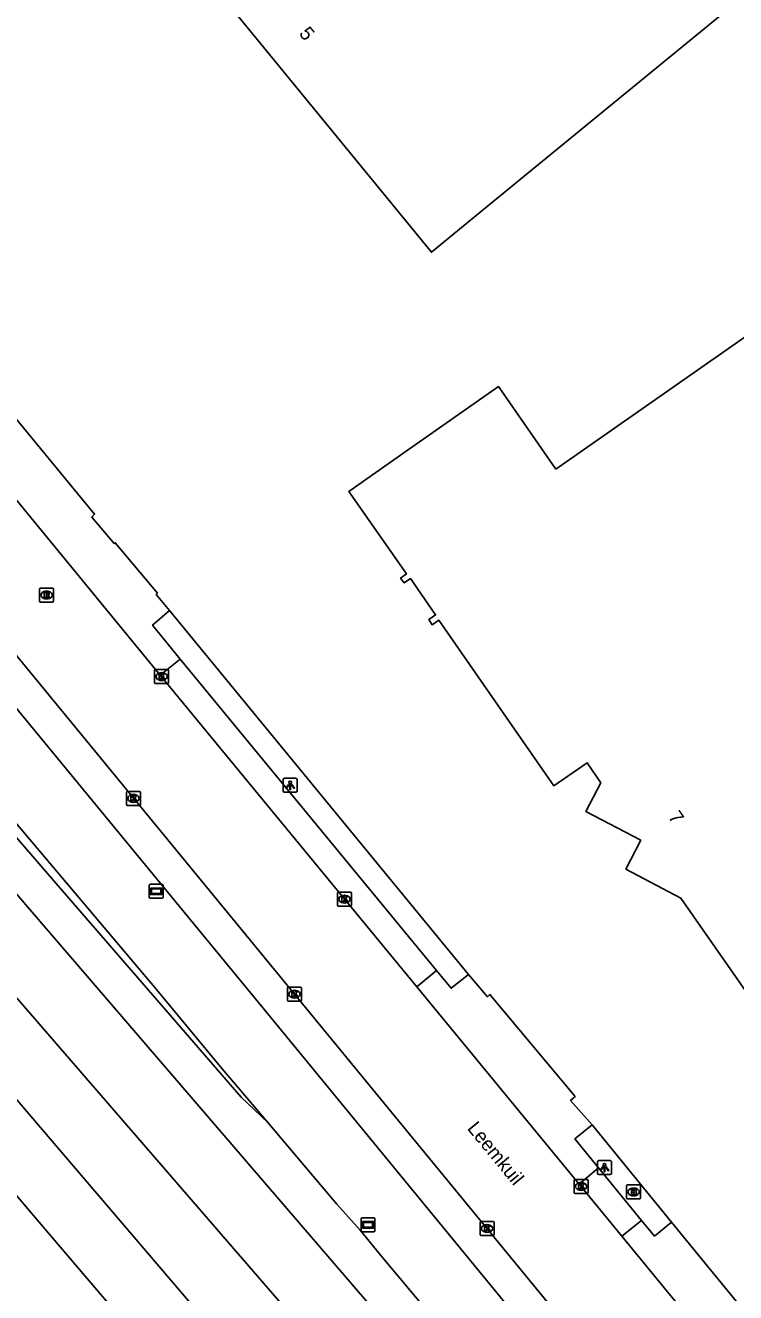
# Model space of a CAD drawing. Extents: x 156651 to 158072, y 387631 to 388990.
# Drawn here: x 156993.6 to 157044.3, y 388035.6 to 388126 of the extents above; entities that cross this region are included whole.
import ezdxf

# ---------------------------------------------------------------- set-up
doc = ezdxf.new("R2010")
doc.units = 0
for name, color, linetype in [('IMGEO_Berm_groen', 7, 'Continuous'), ('IMGEO_Brandkraan', 7, 'Continuous'), ('IMGEO_Grasland_overig', 7, 'Continuous'), ('IMGEO_Groenvoorziening', 7, 'Continuous'), ('IMGEO_Kolk', 7, 'Continuous'), ('IMGEO_Lichtpunt', 7, 'Continuous'), ('IMGEO_Muur', 7, 'Continuous'), ('IMGEO_Openbare_ruimte_label', 7, 'Continuous'), ('IMGEO_Pand', 7, 'Continuous'), ('IMGEO_Pand_nummerreeks', 7, 'Continuous'), ('IMGEO_Parkeervlak_open', 7, 'Continuous'), ('IMGEO_Rijbaan_lokaal_gesloten', 7, 'Continuous'), ('IMGEO_Rioolput', 7, 'Continuous'), ('IMGEO_Spoor', 7, 'Continuous'), ('IMGEO_Spoorbaan_halfverhard', 7, 'Continuous'), ('IMGEO_Verklikker', 7, 'Continuous'), ('IMGEO_Voetpad_open', 7, 'Continuous')]:
    doc.layers.add(name, color=color, linetype=linetype)

msp = doc.modelspace()

# ---------------------------------------------------------------- linework, layer by layer
at = {"layer": 'IMGEO_Berm_groen'}
for points in [[(156884.553, 388200.49), (156886.404, 388196.476), (156888.178, 388194.608), (156891.399, 388190.784), (156894.533, 388186.892), (156900.926, 388179.065), (156905.729, 388173.299), (156910.538, 388167.48), (156920.203, 388155.732), (156923.432, 388151.842), (156933.092, 388140.181), (156937.906, 388134.372), (156942.722, 388128.504), (156944.225, 388126.72), (156950.711, 388119.018), (156952.34, 388117.123), (156958.864, 388109.39), (156962.089, 388105.53), (157002.807, 388057.385), (157007.62, 388051.585), (157010.871, 388047.739)], [(157010.871, 388047.739), (157015.806, 388041.931), (157017.476, 388040.057), (157019.054, 388038.118), (157022.285, 388034.28), (157028.842, 388026.615), (157033.784, 388020.889), (157037.446, 388016.646), (157051.628, 388000.142), (157063.382, 387986.462), (157068.291, 387980.715), (157073.234, 387974.976), (157074.901, 387973.077), (157079.775, 387967.323), (157084.733, 387961.541), (157088.003, 387957.733), (157094.578, 387950.09), (157097.859, 387946.262), (157101.164, 387942.415)]]:
    msp.add_lwpolyline(points, dxfattribs=at)
at = {"layer": 'IMGEO_Brandkraan'}
for p, q in [((157036.486, 388042.368), (157036.486, 388043.22)), ((157036.561, 388043.294), (157037.413, 388043.294)), ((157036.997, 388042.514), (157036.972, 388042.514)), ((157036.974, 388043.074), (157036.999, 388043.074)), ((157037.487, 388043.22), (157037.487, 388042.368)), ((157037.413, 388042.294), (157036.561, 388042.294))]:
    msp.add_line(p, q, dxfattribs=at)
for points in [[(157036.486, 388042.368), (157036.486, 388043.22)], [(157036.561, 388043.294), (157037.413, 388043.294)], [(157036.834, 388042.994), (157036.834, 388042.594), (157037.047, 388042.594)], [(157037.065, 388042.994), (157036.834, 388042.994)], [(157037.013, 388042.913), (157036.959, 388042.913), (157036.959, 388042.837)], [(157036.959, 388042.837), (157037.012, 388042.837)], [(157037.021, 388042.761), (157036.959, 388042.761), (157036.959, 388042.68)], [(157036.959, 388042.68), (157037.021, 388042.68)], [(157037.487, 388043.22), (157037.487, 388042.368)], [(157037.413, 388042.294), (157036.561, 388042.294)]]:
    msp.add_lwpolyline(points, dxfattribs=at)
for centre, radius, start, end in [((157036.563, 388043.218), 0.0765, 91.55205, 178.44795), ((157036.563, 388043.218), 0.0765, 91.55205, 178.44795), ((157037.014, 388042.875), 0.0379, 267.82845, 90.93552), ((157037.022, 388042.72), 0.0404, 269.87594, 90.50774), ((157037.053, 388042.845), 0.251, 268.66757, 293.53466), ((157037.069, 388042.849), 0.145, 59.4692, 91.53667), ((157037.094, 388042.896), 0.0922, 285.51372, 58.15012), ((157037.099, 388042.704), 0.105, 301.31148, 78.98903), ((157037.411, 388043.218), 0.0765, 1.55205, 88.44795), ((157037.411, 388043.218), 0.0765, 1.55205, 88.44795), ((157036.563, 388042.37), 0.0765, 181.55205, 268.44795), ((157036.563, 388042.37), 0.0765, 181.55205, 268.44795), ((157037.411, 388042.37), 0.0765, 271.55205, 358.44795), ((157037.411, 388042.37), 0.0765, 271.55205, 358.44795)]:
    msp.add_arc(centre, radius, start, end, dxfattribs=at)
for centre, major_axis, ratio, start_param, end_param in [((157036.973, 388042.794), (-0.387, 0.002), 0.722429, 4.712389, 7.853982), ((157036.998, 388042.794), (-0.39, 0.002), 0.717154, 1.570796, 4.712389)]:
    msp.add_ellipse(centre, major_axis=major_axis, ratio=ratio, start_param=start_param, end_param=end_param, dxfattribs=at)
at = {"layer": 'IMGEO_Grasland_overig'}
msp.add_lwpolyline([(157010.871, 388047.739), (157008.978, 388049.557), (156995.6, 388064.978), (156967.711, 388097.26), (156942.697, 388126.718), (156897.934, 388180.367), (156883.204, 388198.755)], dxfattribs=at)
at = {"layer": 'IMGEO_Groenvoorziening'}
for points in [[(157025.194, 388058.307), (157003.851, 388084.28)], [(157039.706, 388040.637), (157034.035, 388047.576)]]:
    msp.add_lwpolyline(points, dxfattribs=at)
at = {"layer": 'IMGEO_Kolk'}
for p, q in [((157002.79, 388079.134), (157002.79, 388079.986)), ((157002.865, 388080.06), (157003.717, 388080.06)), ((157003.278, 388079.84), (157003.303, 388079.84)), ((157003.791, 388079.986), (157003.791, 388079.134)), ((157003.717, 388079.06), (157002.865, 388079.06)), ((157003.301, 388079.28), (157003.276, 388079.28)), ((157000.778, 388070.442), (157000.778, 388071.294)), ((157000.853, 388071.368), (157001.705, 388071.368)), ((157001.289, 388070.588), (157001.264, 388070.588)), ((157001.266, 388071.148), (157001.291, 388071.148)), ((157001.779, 388071.294), (157001.779, 388070.442)), ((157001.705, 388070.368), (157000.853, 388070.368)), ((157015.922, 388064.182), (157016.774, 388064.182)), ((157015.847, 388063.256), (157015.847, 388064.108)), ((157016.358, 388063.402), (157016.333, 388063.402)), ((157016.335, 388063.962), (157016.36, 388063.962)), ((157016.848, 388064.108), (157016.848, 388063.256)), ((157016.774, 388063.182), (157015.922, 388063.182)), ((157012.273, 388056.475), (157012.273, 388057.327)), ((157012.348, 388057.401), (157013.2, 388057.401)), ((157012.761, 388057.181), (157012.786, 388057.181)), ((157013.274, 388057.327), (157013.274, 388056.475)), ((157013.2, 388056.401), (157012.348, 388056.401)), ((157012.784, 388056.621), (157012.759, 388056.621)), ((157032.738, 388042.764), (157032.738, 388043.616)), ((157032.813, 388043.69), (157033.665, 388043.69)), ((157033.226, 388043.47), (157033.251, 388043.47)), ((157033.739, 388043.616), (157033.739, 388042.764)), ((157033.665, 388042.69), (157032.813, 388042.69)), ((157033.249, 388042.91), (157033.224, 388042.91)), ((157026.1, 388040.685), (157026.952, 388040.685)), ((157026.025, 388039.759), (157026.025, 388040.611)), ((157026.536, 388039.905), (157026.511, 388039.905)), ((157026.513, 388040.465), (157026.538, 388040.465)), ((157027.026, 388040.611), (157027.026, 388039.759)), ((157026.952, 388039.685), (157026.1, 388039.685))]:
    msp.add_line(p, q, dxfattribs=at)
for points in [[(157002.79, 388079.134), (157002.79, 388079.986)], [(157002.865, 388080.06), (157003.717, 388080.06)], [(157003.111, 388079.76), (157003.234, 388079.76), (157003.234, 388079.609), (157003.364, 388079.76), (157003.528, 388079.76), (157003.382, 388079.609), (157003.535, 388079.36), (157003.383, 388079.36), (157003.298, 388079.524), (157003.234, 388079.457), (157003.234, 388079.36), (157003.111, 388079.36), (157003.111, 388079.76)], [(157003.791, 388079.986), (157003.791, 388079.134)], [(157003.717, 388079.06), (157002.865, 388079.06)], [(157000.778, 388070.442), (157000.778, 388071.294)], [(157000.853, 388071.368), (157001.705, 388071.368)], [(157001.099, 388071.068), (157001.222, 388071.068), (157001.222, 388070.917), (157001.352, 388071.068), (157001.516, 388071.068), (157001.37, 388070.917), (157001.523, 388070.668), (157001.371, 388070.668), (157001.286, 388070.832), (157001.222, 388070.765), (157001.222, 388070.668), (157001.099, 388070.668), (157001.099, 388071.068)], [(157001.779, 388071.294), (157001.779, 388070.442)], [(157001.705, 388070.368), (157000.853, 388070.368)], [(157015.922, 388064.182), (157016.774, 388064.182)], [(157015.847, 388063.256), (157015.847, 388064.108)], [(157016.168, 388063.882), (157016.291, 388063.882), (157016.291, 388063.731), (157016.421, 388063.882), (157016.585, 388063.882), (157016.439, 388063.731), (157016.592, 388063.482), (157016.44, 388063.482), (157016.355, 388063.646), (157016.291, 388063.579), (157016.291, 388063.482), (157016.168, 388063.482), (157016.168, 388063.882)], [(157016.848, 388064.108), (157016.848, 388063.256)], [(157016.774, 388063.182), (157015.922, 388063.182)], [(157012.273, 388056.475), (157012.273, 388057.327)], [(157012.348, 388057.401), (157013.2, 388057.401)], [(157012.594, 388057.101), (157012.717, 388057.101), (157012.717, 388056.95), (157012.847, 388057.101), (157013.011, 388057.101), (157012.865, 388056.95), (157013.018, 388056.701), (157012.866, 388056.701), (157012.781, 388056.865), (157012.717, 388056.798), (157012.717, 388056.701), (157012.594, 388056.701), (157012.594, 388057.101)], [(157013.274, 388057.327), (157013.274, 388056.475)], [(157013.2, 388056.401), (157012.348, 388056.401)], [(157032.738, 388042.764), (157032.738, 388043.616)], [(157032.813, 388043.69), (157033.665, 388043.69)], [(157033.059, 388043.39), (157033.182, 388043.39), (157033.182, 388043.239), (157033.312, 388043.39), (157033.476, 388043.39), (157033.33, 388043.239), (157033.483, 388042.99), (157033.331, 388042.99), (157033.246, 388043.154), (157033.182, 388043.087), (157033.182, 388042.99), (157033.059, 388042.99), (157033.059, 388043.39)], [(157033.739, 388043.616), (157033.739, 388042.764)], [(157033.665, 388042.69), (157032.813, 388042.69)], [(157026.1, 388040.685), (157026.952, 388040.685)], [(157026.025, 388039.759), (157026.025, 388040.611)], [(157026.346, 388040.385), (157026.469, 388040.385), (157026.469, 388040.234), (157026.599, 388040.385), (157026.763, 388040.385), (157026.617, 388040.234), (157026.77, 388039.985), (157026.618, 388039.985), (157026.533, 388040.149), (157026.469, 388040.082), (157026.469, 388039.985), (157026.346, 388039.985), (157026.346, 388040.385)], [(157027.026, 388040.611), (157027.026, 388039.759)], [(157026.952, 388039.685), (157026.1, 388039.685)]]:
    msp.add_lwpolyline(points, dxfattribs=at)
for centre, start, end in [((157002.867, 388079.984), 91.55205, 178.44795), ((157002.867, 388079.984), 91.55205, 178.44795), ((157003.715, 388079.984), 1.55205, 88.44795), ((157003.715, 388079.984), 1.55205, 88.44795), ((157002.867, 388079.136), 181.55205, 268.44795), ((157002.867, 388079.136), 181.55205, 268.44795), ((157003.715, 388079.136), 271.55205, 358.44795), ((157003.715, 388079.136), 271.55205, 358.44795), ((157000.855, 388071.292), 91.55205, 178.44795), ((157000.855, 388071.292), 91.55205, 178.44795), ((157001.703, 388071.292), 1.55205, 88.44795), ((157001.703, 388071.292), 1.55205, 88.44795), ((157000.855, 388070.444), 181.55205, 268.44795), ((157000.855, 388070.444), 181.55205, 268.44795), ((157001.703, 388070.444), 271.55205, 358.44795), ((157001.703, 388070.444), 271.55205, 358.44795), ((157015.924, 388064.106), 91.55205, 178.44795), ((157015.924, 388064.106), 91.55205, 178.44795), ((157016.772, 388064.106), 1.55205, 88.44795), ((157016.772, 388064.106), 1.55205, 88.44795), ((157015.924, 388063.258), 181.55205, 268.44795), ((157015.924, 388063.258), 181.55205, 268.44795), ((157016.772, 388063.258), 271.55205, 358.44795), ((157016.772, 388063.258), 271.55205, 358.44795), ((157012.35, 388057.325), 91.55205, 178.44795), ((157012.35, 388057.325), 91.55205, 178.44795), ((157013.198, 388057.325), 1.55205, 88.44795), ((157013.198, 388057.325), 1.55205, 88.44795), ((157012.35, 388056.477), 181.55205, 268.44795), ((157012.35, 388056.477), 181.55205, 268.44795), ((157013.198, 388056.477), 271.55205, 358.44795), ((157013.198, 388056.477), 271.55205, 358.44795), ((157032.815, 388043.614), 91.55205, 178.44795), ((157032.815, 388043.614), 91.55205, 178.44795), ((157033.663, 388043.614), 1.55205, 88.44795), ((157033.663, 388043.614), 1.55205, 88.44795), ((157032.815, 388042.766), 181.55205, 268.44795), ((157032.815, 388042.766), 181.55205, 268.44795), ((157033.663, 388042.766), 271.55205, 358.44795), ((157033.663, 388042.766), 271.55205, 358.44795), ((157026.102, 388040.609), 91.55205, 178.44795), ((157026.102, 388040.609), 91.55205, 178.44795), ((157026.95, 388040.609), 1.55205, 88.44795), ((157026.95, 388040.609), 1.55205, 88.44795), ((157026.102, 388039.761), 181.55205, 268.44795), ((157026.102, 388039.761), 181.55205, 268.44795), ((157026.95, 388039.761), 271.55205, 358.44795), ((157026.95, 388039.761), 271.55205, 358.44795)]:
    msp.add_arc(centre, 0.0765, start, end, dxfattribs=at)
for centre, major_axis, ratio, start_param, end_param in [((157003.277, 388079.56), (-0.387, 0.002), 0.722429, 4.712389, 7.853982), ((157003.302, 388079.56), (-0.39, 0.002), 0.717154, 1.570796, 4.712389), ((157001.265, 388070.868), (-0.387, 0.002), 0.722429, 4.712389, 7.853982), ((157001.29, 388070.868), (-0.39, 0.002), 0.717154, 1.570796, 4.712389), ((157016.334, 388063.682), (-0.387, 0.002), 0.722429, 4.712389, 7.853982), ((157016.359, 388063.682), (-0.39, 0.002), 0.717154, 1.570796, 4.712389), ((157012.76, 388056.901), (-0.387, 0.002), 0.722429, 4.712389, 7.853982), ((157012.785, 388056.901), (-0.39, 0.002), 0.717154, 1.570796, 4.712389), ((157033.225, 388043.19), (-0.387, 0.002), 0.722429, 4.712389, 7.853982), ((157033.25, 388043.19), (-0.39, 0.002), 0.717154, 1.570796, 4.712389), ((157026.512, 388040.185), (-0.387, 0.002), 0.722429, 4.712389, 7.853982), ((157026.537, 388040.185), (-0.39, 0.002), 0.717154, 1.570796, 4.712389)]:
    msp.add_ellipse(centre, major_axis=major_axis, ratio=ratio, start_param=start_param, end_param=end_param, dxfattribs=at)
at = {"layer": 'IMGEO_Lichtpunt'}
for p, q in [((157012.874, 388072.302), (157012.066, 388072.302)), ((157012.874, 388072.302), (157012.066, 388072.302)), ((157011.972, 388072.207), (157011.972, 388071.4)), ((157011.972, 388072.207), (157011.972, 388071.4)), ((157012.968, 388071.4), (157012.968, 388072.207)), ((157012.968, 388071.4), (157012.968, 388072.207)), ((157012.066, 388071.306), (157012.874, 388071.306)), ((157012.066, 388071.306), (157012.874, 388071.306)), ((157034.41, 388044.934), (157034.41, 388044.127)), ((157034.41, 388044.934), (157034.41, 388044.127)), ((157035.312, 388045.029), (157034.504, 388045.029)), ((157035.312, 388045.029), (157034.504, 388045.029)), ((157035.406, 388044.127), (157035.406, 388044.934)), ((157035.406, 388044.127), (157035.406, 388044.934)), ((157034.504, 388044.033), (157035.312, 388044.033)), ((157034.504, 388044.033), (157035.312, 388044.033))]:
    msp.add_line(p, q, dxfattribs=at)
for points in [[(157012.346, 388071.871), (157012.385, 388071.843), (157012.197, 388071.581), (157012.159, 388071.608), (157012.346, 388071.871)], [(157012.448, 388071.823), (157012.495, 388071.823), (157012.495, 388071.501), (157012.448, 388071.501), (157012.448, 388071.823)], [(157012.558, 388071.843), (157012.596, 388071.87), (157012.783, 388071.608), (157012.744, 388071.58), (157012.558, 388071.843)], [(157034.784, 388044.598), (157034.823, 388044.57), (157034.635, 388044.308), (157034.597, 388044.335), (157034.784, 388044.598)], [(157034.886, 388044.55), (157034.933, 388044.55), (157034.933, 388044.228), (157034.886, 388044.228), (157034.886, 388044.55)], [(157034.996, 388044.57), (157035.034, 388044.597), (157035.221, 388044.335), (157035.182, 388044.307), (157034.996, 388044.57)]]:
    msp.add_lwpolyline(points, dxfattribs=at)
for centre in [(157012.471, 388072.005), (157034.909, 388044.732)]:
    msp.add_circle(centre, 0.0994, dxfattribs=at)
for centre, start, end in [((157012.066, 388072.207), 90, 180), ((157012.066, 388072.207), 90, 180), ((157012.874, 388072.207), 0, 90), ((157012.874, 388072.207), 0, 90), ((157012.066, 388071.4), 180, 270), ((157012.066, 388071.4), 180, 270), ((157012.874, 388071.4), 270, 0), ((157012.874, 388071.4), 270, 360), ((157034.504, 388044.934), 90, 180), ((157034.504, 388044.934), 90, 180), ((157035.312, 388044.934), 0, 90), ((157035.312, 388044.934), 0, 90), ((157034.504, 388044.127), 180, 270), ((157034.504, 388044.127), 180, 270), ((157035.312, 388044.127), 270, 0), ((157035.312, 388044.127), 270, 360)]:
    msp.add_arc(centre, 0.0946, start, end, dxfattribs=at)
at = {"layer": 'IMGEO_Muur'}
msp.add_lwpolyline([(156944.225, 388126.72), (156950.711, 388119.018), (156952.34, 388117.123), (156958.864, 388109.39), (156962.089, 388105.53), (157002.807, 388057.385), (157007.62, 388051.585), (157010.871, 388047.739), (157015.806, 388041.931), (157017.476, 388040.057), (157019.054, 388038.118), (157022.285, 388034.28), (157028.842, 388026.615)], dxfattribs=at)
at = {"layer": 'IMGEO_Pand'}
for points in [[(157003.798, 388132.734), (157006.566, 388129.355), (157022.554, 388109.836), (157026.423, 388113.005), (157063.154, 388143.086), (157040.027, 388171.28), (157003.328, 388141.2), (157000, 388138.473), (156999.46, 388138.03), (157000, 388137.371), (157003.798, 388132.734)], [(157057.843, 388038.702), (157061.943, 388041.565), (157140.444, 388096.391), (157105.652, 388146.193), (157031.446, 388094.362), (157027.334, 388100.255), (157020.743, 388095.634), (157016.648, 388092.763), (157020.768, 388086.889), (157020.351, 388086.577), (157020.607, 388086.255), (157021.07, 388086.552), (157022.852, 388083.953), (157022.377, 388083.628), (157022.6, 388083.259), (157023.075, 388083.589), (157031.286, 388071.77), (157033.675, 388073.418), (157034.64, 388071.979), (157033.567, 388069.945), (157037.502, 388067.883), (157036.435, 388065.83), (157040.372, 388063.762), (157057.843, 388038.702)]]:
    msp.add_lwpolyline(points, dxfattribs=at)
at = {"layer": 'IMGEO_Parkeervlak_open'}
msp.add_lwpolyline([(157082.395, 387968.454), (157010.543, 388055.913), (156935.425, 388147.089)], dxfattribs=at)
at = {"layer": 'IMGEO_Rijbaan_lokaal_gesloten'}
for points in [[(156939.424, 388146.146), (156949.39, 388133.888), (156975.736, 388101.937), (157076.143, 387979.783), (157086.65, 387967.254)], [(157003.194, 388079.652), (156988.601, 388097.391)], [(157021.524, 388057.416), (157003.194, 388079.652)], [(157033.095, 388043.357), (157021.524, 388057.416)], [(157036.155, 388039.64), (157033.095, 388043.357)], [(157043.772, 388030.36), (157036.155, 388039.64)]]:
    msp.add_lwpolyline(points, dxfattribs=at)
at = {"layer": 'IMGEO_Rioolput'}
for p, q in [((156994.652, 388085.876), (156995.504, 388085.876)), ((156994.577, 388084.95), (156994.577, 388085.802)), ((156995.088, 388085.096), (156995.063, 388085.096)), ((156995.065, 388085.656), (156995.09, 388085.656)), ((156995.578, 388085.802), (156995.578, 388084.95)), ((156995.504, 388084.876), (156994.652, 388084.876))]:
    msp.add_line(p, q, dxfattribs=at)
for points in [[(156994.652, 388085.876), (156995.504, 388085.876)], [(156994.577, 388084.95), (156994.577, 388085.802)], [(156995.166, 388085.574), (156994.914, 388085.576), (156994.914, 388085.176)], [(156994.914, 388085.176), (156995.038, 388085.176), (156995.038, 388085.338), (156995.049, 388085.338)], [(156995.092, 388085.495), (156995.038, 388085.495), (156995.038, 388085.414)], [(156995.038, 388085.414), (156995.09, 388085.414)], [(156995.096, 388085.309), (156995.167, 388085.176), (156995.307, 388085.176), (156995.242, 388085.302)], [(156995.578, 388085.802), (156995.578, 388084.95)], [(156995.504, 388084.876), (156994.652, 388084.876)]]:
    msp.add_lwpolyline(points, dxfattribs=at)
for centre, radius, start, end in [((156994.654, 388085.8), 0.0765, 91.55205, 178.44795), ((156994.654, 388085.8), 0.0765, 91.55205, 178.44795), ((156995.502, 388085.8), 0.0765, 1.55205, 88.44795), ((156995.502, 388085.8), 0.0765, 1.55205, 88.44795), ((156995.048, 388085.285), 0.0533, 26.02933, 88.69889), ((156995.074, 388085.603), 0.19, 274.7715, 282.96867), ((156995.098, 388085.399), 0.0964, 77.00612, 93.18647), ((156995.112, 388085.456), 0.0378, 276.66336, 79.67722), ((156995.165, 388085.464), 0.109, 350.36119, 89.41601), ((156995.163, 388085.464), 0.112, 277.58423, 350.98172), ((156995.147, 388085.249), 0.108, 29.51342, 73.79051), ((156994.654, 388084.952), 0.0765, 181.55205, 268.44795), ((156994.654, 388084.952), 0.0765, 181.55205, 268.44795), ((156995.502, 388084.952), 0.0765, 271.55205, 358.44795), ((156995.502, 388084.952), 0.0765, 271.55205, 358.44795)]:
    msp.add_arc(centre, radius, start, end, dxfattribs=at)
for centre, major_axis, ratio, start_param, end_param in [((156995.064, 388085.376), (-0.387, 0.002), 0.722429, 4.712389, 7.853982), ((156995.089, 388085.376), (-0.39, 0.002), 0.717154, 1.570796, 4.712389)]:
    msp.add_ellipse(centre, major_axis=major_axis, ratio=ratio, start_param=start_param, end_param=end_param, dxfattribs=at)
at = {"layer": 'IMGEO_Spoor'}
for points in [[(156872.422, 388201.343), (156882.919, 388187.987), (156900.381, 388166.18), (156921.457, 388140.635), (156943.252, 388114.607), (156960.211, 388094.663), (156986.26, 388064.316), (157082.584, 387953.12), (157127.585, 387900.649), (157147.691, 387876.906), (157152.061, 387871.615)], [(156869.112, 388198.606), (156881.132, 388183.363), (156896.988, 388163.695), (156934.031, 388118.813), (156947.895, 388102.263), (156968.651, 388077.779), (157013.933, 388024.808), (157050.907, 387981.407), (157095.657, 387928.292), (157129.461, 387887.97), (157178.378, 387828.835), (157215.755, 387783.487)], [(156865.308, 388195.462), (156870.022, 388189.509), (156887.814, 388167.443), (156909.51, 388141.178), (156951.276, 388091.519), (156994.8, 388040.336), (157047.715, 387978.302), (157077.25, 387943.427), (157106.481, 387908.588), (157145.615, 387861.584), (157233.331, 387755.475), (157295.4, 387680.676)]]:
    msp.add_lwpolyline(points, dxfattribs=at)
at = {"layer": 'IMGEO_Spoorbaan_halfverhard'}
msp.add_lwpolyline([(157157.305, 387872.588), (157123.947, 387911.695), (157068.122, 387976.848), (157042.808, 388006.065), (156962.414, 388099.504), (156929.103, 388138.77), (156911.81, 388159.683), (156885.921, 388191.403), (156881.34, 388197.231)], dxfattribs=at)
at = {"layer": 'IMGEO_Verklikker'}
for p, q in [((157002.405, 388063.844), (157002.405, 388064.644)), ((157002.405, 388064.644), (157002.405, 388063.844)), ((157002.505, 388064.744), (157003.295, 388064.744)), ((157003.295, 388064.744), (157002.505, 388064.744)), ((157003.395, 388064.644), (157003.395, 388063.844)), ((157003.395, 388063.844), (157003.395, 388064.644)), ((157003.295, 388063.744), (157002.505, 388063.744)), ((157002.505, 388063.744), (157003.295, 388063.744)), ((157017.532, 388040.042), (157017.532, 388040.842)), ((157017.532, 388040.842), (157017.532, 388040.042)), ((157017.632, 388040.942), (157018.422, 388040.942)), ((157018.422, 388040.942), (157017.632, 388040.942)), ((157018.522, 388040.842), (157018.522, 388040.042)), ((157018.522, 388040.042), (157018.522, 388040.842)), ((157018.422, 388039.942), (157017.632, 388039.942)), ((157017.632, 388039.942), (157018.422, 388039.942))]:
    msp.add_line(p, q, dxfattribs=at)
for points in [[(157002.506, 388064.476), (157003.294, 388064.476), (157003.294, 388064.012), (157002.506, 388064.012), (157002.506, 388064.476)], [(157002.571, 388064.411), (157002.571, 388064.077), (157003.229, 388064.077), (157003.229, 388064.411), (157002.571, 388064.411)], [(157017.633, 388040.674), (157018.421, 388040.674), (157018.421, 388040.21), (157017.633, 388040.21), (157017.633, 388040.674)], [(157017.698, 388040.609), (157017.698, 388040.275), (157018.356, 388040.275), (157018.356, 388040.609), (157017.698, 388040.609)]]:
    msp.add_lwpolyline(points, dxfattribs=at)
for centre, start, end in [((157002.505, 388064.644), 90, 180), ((157002.505, 388064.644), 90, 180), ((157003.295, 388064.644), 0, 90), ((157003.295, 388064.644), 360, 90), ((157002.505, 388063.844), 180, 270), ((157002.505, 388063.844), 180, 270), ((157003.295, 388063.844), 270, 0), ((157003.295, 388063.844), 270, 0), ((157017.632, 388040.842), 90, 180), ((157017.632, 388040.842), 90, 180), ((157018.422, 388040.842), 0, 90), ((157018.422, 388040.842), 360, 90), ((157017.632, 388040.042), 180, 270), ((157017.632, 388040.042), 180, 270), ((157018.422, 388040.042), 270, 0), ((157018.422, 388040.042), 270, 0)]:
    msp.add_arc(centre, 0.1, start, end, dxfattribs=at)
at = {"layer": 'IMGEO_Voetpad_open'}
for points in [[(157003.851, 388084.28), (157002.903, 388085.425), (157002.994, 388085.513), (156999.986, 388089.107), (156999.905, 388089.048), (156998.304, 388090.944), (156998.5, 388091.135), (156992.542, 388098.374)], [(157003.851, 388084.28), (157002.648, 388083.232), (157004.618, 388080.81)], [(157004.618, 388080.81), (157003.194, 388079.652)], [(157004.618, 388080.81), (157022.91, 388058.585)], [(157021.524, 388057.416), (157022.91, 388058.585)], [(157022.91, 388058.585), (157023.96, 388057.324), (157025.194, 388058.307)], [(157034.035, 388047.576), (157032.495, 388049.328), (157032.812, 388049.597), (157026.735, 388056.888), (157026.563, 388056.715), (157025.194, 388058.307)], [(157034.035, 388047.576), (157032.796, 388046.58), (157034.486, 388044.512)], [(157034.486, 388044.512), (157033.095, 388043.357)], [(157034.486, 388044.512), (157037.542, 388040.762)], [(157037.542, 388040.762), (157036.155, 388039.64)], [(157039.706, 388040.637), (157038.487, 388039.641), (157037.542, 388040.762)], [(157045.394, 388033.689), (157039.706, 388040.637)]]:
    msp.add_lwpolyline(points, dxfattribs=at)

# ---------------------------------------------------------------- texts
at = {"layer": 'IMGEO_Openbare_ruimte_label'}
msp.add_text('Leemkuil', height=1, rotation=309.43862, dxfattribs=at).set_placement((157025.06, 388047.309))
at = {"layer": 'IMGEO_Pand_nummerreeks'}
for s, rotation, p in [('5', 309.32188, (157013.052, 388125.413)), ('7', 304.89865, (157039.414, 388069.538))]:
    msp.add_text(s, height=1, rotation=rotation, dxfattribs=at).set_placement(p)

doc.saveas('drawing.dxf')
